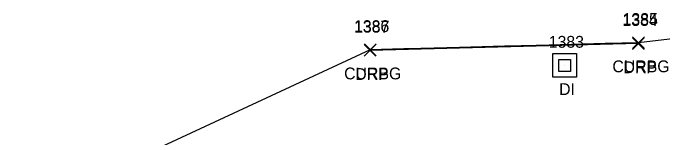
# Model space of a CAD drawing. Extents: x 1715662 to 1717487, y 887396 to 890004.
# Drawn here: x 1716174.2 to 1716283.7, y 888307.2 to 888328.2 of the extents above; entities that cross this region are included whole.
import ezdxf

# ---------------------------------------------------------------- set-up
doc = ezdxf.new("R2010")
doc.units = 0
for name, color, linetype in [('D_A', 7, 'Continuous'), ('D_I', 7, 'Continuous'), ('DS', 7, 'Continuous'), ('LSOGP', 7, 'Continuous'), ('R_A', 7, 'Continuous'), ('R_I', 7, 'Continuous'), ('R_TIC', 7, 'Continuous'), ('RC', 7, 'Continuous'), ('RDP', 7, 'Continuous')]:
    doc.layers.add(name, color=color, linetype=linetype)

msp = doc.modelspace()

# ---------------------------------------------------------------- linework, layer by layer
at = {"layer": 'DS'}
for p, q in [((1716265.31, 888321.28), (1716269.31, 888321.28)), ((1716265.31, 888317.28), (1716265.31, 888321.28)), ((1716269.31, 888321.28), (1716269.31, 888317.28)), ((1716266.31, 888318.28), (1716266.31, 888320.28)), ((1716266.31, 888320.28), (1716268.31, 888320.28)), ((1716268.31, 888320.28), (1716268.31, 888318.28)), ((1716267.31, 888319.28), (1716267.31, 888319.28)), ((1716267.31, 888319.28), (1716267.31, 888319.28)), ((1716268.31, 888318.28), (1716266.31, 888318.28)), ((1716269.31, 888317.28), (1716265.31, 888317.28))]:
    msp.add_line(p, q, dxfattribs=at)
at = {"layer": 'LSOGP'}
msp.add_lwpolyline([(1716309.75, 888326.67), (1716279.78, 888323.12), (1716274.12, 888322.97), (1716268.46, 888322.82), (1716262.79, 888322.68), (1716257.13, 888322.53), (1716251.47, 888322.38), (1716245.81, 888322.23), (1716240.15, 888322.08), (1716234.48, 888321.93), (1716189.02, 888300.78), (1716188.92, 888300.53), (1716158.54, 888286.28), (1716143.73, 888281.04), (1716136.65, 888281.12), (1716129.55, 888281.15), (1716125.19, 888279.22), (1716121.77, 888276.55), (1716112.53, 888269.13), (1716099.33, 888263.72), (1716089.76, 888259.76), (1716076.64, 888254.35), (1716079.33, 888227.08), (1716083.38, 888221.28)], dxfattribs=at)
at = {"layer": 'R_TIC'}
for points in [[(1716278.75, 888321.97), (1716280.75, 888323.97)], [(1716280.75, 888321.97), (1716278.75, 888323.97)], [(1716278.79, 888322.13), (1716280.79, 888324.13)], [(1716280.79, 888322.13), (1716278.79, 888324.13)], [(1716233.45, 888320.83), (1716235.45, 888322.83)], [(1716235.45, 888320.83), (1716233.45, 888322.83)], [(1716233.49, 888320.93), (1716235.49, 888322.93)], [(1716235.49, 888320.93), (1716233.49, 888322.93)]]:
    msp.add_lwpolyline(points, dxfattribs=at)
at = {"layer": 'RC'}
msp.add_lwpolyline([(1716279.79, 888323.13), (1716234.49, 888321.93)], dxfattribs=at)
at = {"layer": 'RDP'}
msp.add_lwpolyline([(1716279.75, 888322.97), (1716234.45, 888321.83)], dxfattribs=at)

# ---------------------------------------------------------------- texts
at = {"layer": 'D_A'}
msp.add_text('DI', height=2, dxfattribs=at).set_placement((1716266.37, 888314.28))
at = {"layer": 'D_I'}
msp.add_text('1383', height=2, dxfattribs=at).set_placement((1716264.62, 888322.28))
at = {"layer": 'R_A'}
for s, p in [('CURBG', (1716275.37, 888318.13)), ('DRP', (1716277.24, 888317.97)), ('CURBG', (1716230.07, 888316.93)), ('DRP', (1716231.94, 888316.83))]:
    msp.add_text(s, height=2, dxfattribs=at).set_placement(p)
at = {"layer": 'R_I'}
for s, p in [('1384', (1716277.06, 888325.97)), ('1385', (1716277.09, 888326.13)), ('1386', (1716231.74, 888324.93)), ('1387', (1716231.76, 888324.83))]:
    msp.add_text(s, height=2, dxfattribs=at).set_placement(p)

doc.saveas('drawing.dxf')
